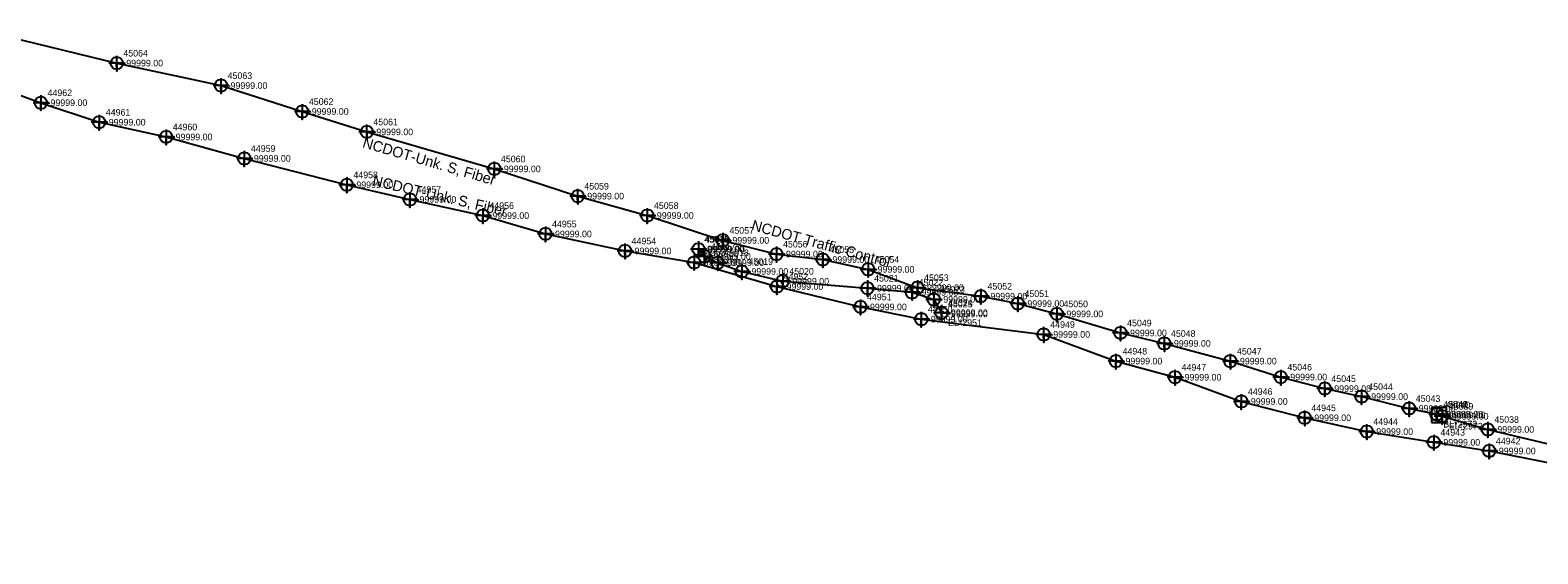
# Model space of a CAD drawing. Extents: x 2083698 to 2094313, y 743246 to 752873.
# Drawn here: x 2084360 to 2084931, y 747949 to 748148 of the extents above; entities that cross this region are included whole.
import ezdxf

# ---------------------------------------------------------------- set-up
doc = ezdxf.new("R2010")
doc.units = 0
for name, color, linetype in [('COGO Default Parcel', 7, 'Continuous'), ('Exist Property Iron Pin CELL', 7, 'Continuous'), ('Exist Property Iron Pin Cogo Elevation', 7, 'Continuous'), ('Exist Property Iron Pin Cogo Number', 7, 'Continuous'), ('Exist Property Iron Pin Leader', 7, 'Continuous'), ('Exist Property Iron Pin Text', 7, 'Continuous'), ('Exist Property Monument Leader', 7, 'Continuous'), ('Exist Property Monument Text', 7, 'Continuous'), ('Exist Right of Way Line Leader', 7, 'Continuous'), ('Exist Right of Way Line Text', 7, 'Continuous'), ('Exist Utilities Power Joint Use Telephone Cogo Elevation', 7, 'Continuous'), ('Exist Utilities Power Joint Use Telephone Cogo Number', 7, 'Continuous'), ('Exist Utilities Power UG Cable SUE LOS B', 7, 'Continuous'), ('Exist Utilities Power UG Cable SUE LOS B Text', 7, 'Continuous'), ('Exist Utilities Telephone UG Conduit SUE LOS B', 7, 'Continuous'), ('Exist Utilities Telephone UG Conduit SUE LOS B Text', 7, 'Continuous'), ('Scratch_Level_0', 7, 'Continuous'), ('Scratch_Level_2', 7, 'Continuous'), ('Scratch_Level_3', 7, 'Continuous')]:
    doc.layers.add(name, color=color, linetype=linetype)

msp = doc.modelspace()

# ---------------------------------------------------------------- linework, layer by layer
at = {"layer": 'Exist Property Iron Pin CELL'}
for p, q in [((2084890.75, 748004.73), (2084890.75, 747999.01)), ((2084896.48, 748004.73), (2084890.75, 748004.73)), ((2084893.61, 748001.87), (2084893.61, 748001.87)), ((2084896.48, 747999.01), (2084896.48, 748004.73)), ((2084890.75, 747999.01), (2084896.48, 747999.01))]:
    msp.add_line(p, q, dxfattribs=at)
at = {"layer": 'Exist Property Iron Pin Text'}
for points in [[(2084613.23, 748067.61), (2084613.23, 748061.61), (2084613.23, 748064.61), (2084616.23, 748064.61), (2084610.23, 748064.61)], [(2084615.47, 748064.91), (2084615.47, 748058.91), (2084615.47, 748061.91), (2084618.47, 748061.91), (2084612.47, 748061.91)], [(2084620.5, 748062.49), (2084620.5, 748056.49), (2084620.5, 748059.49), (2084623.5, 748059.49), (2084617.5, 748059.49)], [(2084629.65, 748059.19), (2084629.65, 748053.19), (2084629.65, 748056.19), (2084632.65, 748056.19), (2084626.65, 748056.19)], [(2084645.11, 748055.48), (2084645.11, 748049.48), (2084645.11, 748052.48), (2084648.11, 748052.48), (2084642.11, 748052.48)], [(2084677.21, 748052.85), (2084677.21, 748046.85), (2084677.21, 748049.85), (2084680.21, 748049.85), (2084674.21, 748049.85)], [(2084694.07, 748051.29), (2084694.07, 748045.29), (2084694.07, 748048.29), (2084697.07, 748048.29), (2084691.07, 748048.29)], [(2084702.29, 748048.62), (2084702.29, 748042.62), (2084702.29, 748045.62), (2084705.29, 748045.62), (2084699.29, 748045.62)], [(2084705.21, 748043.56), (2084705.21, 748037.56), (2084705.21, 748040.56), (2084708.21, 748040.56), (2084702.21, 748040.56)]]:
    msp.add_lwpolyline(points, dxfattribs=at)
for centre in [(2084613.23, 748064.61), (2084615.47, 748061.91), (2084620.5, 748059.49), (2084629.65, 748056.19), (2084645.11, 748052.48), (2084677.21, 748049.85), (2084694.07, 748048.29), (2084702.29, 748045.62), (2084705.21, 748040.56)]:
    msp.add_circle(centre, 2.34, dxfattribs=at)
at = {"layer": 'Exist Right of Way Line Text'}
for points in [[(2084392.94, 748137.88), (2084392.97, 748132.07), (2084392.95, 748135.07), (2084395.97, 748135.07), (2084389.97, 748135.07)], [(2084432.43, 748129.39), (2084432.46, 748123.58), (2084432.44, 748126.58), (2084435.46, 748126.58), (2084429.46, 748126.58)], [(2084364.24, 748122.9), (2084364.28, 748117.08), (2084364.26, 748120.08), (2084367.28, 748120.08), (2084361.28, 748120.08)], [(2084463.18, 748119.57), (2084463.22, 748113.75), (2084463.2, 748116.75), (2084466.22, 748116.75), (2084460.22, 748116.75)], [(2084386.31, 748115.52), (2084386.34, 748109.7), (2084386.32, 748112.7), (2084389.34, 748112.7), (2084383.34, 748112.7)], [(2084487.59, 748111.85), (2084487.63, 748106.04), (2084487.61, 748109.04), (2084490.63, 748109.04), (2084484.63, 748109.04)], [(2084411.64, 748109.93), (2084411.67, 748104.11), (2084411.65, 748107.11), (2084414.67, 748107.11), (2084408.67, 748107.11)], [(2084441.25, 748101.8), (2084441.28, 748095.98), (2084441.26, 748098.98), (2084444.28, 748098.98), (2084438.28, 748098.98)], [(2084535.9, 748097.85), (2084535.93, 748092.03), (2084535.92, 748095.03), (2084538.93, 748095.03), (2084532.93, 748095.03)], [(2084480.04, 748091.83), (2084480.07, 748086.01), (2084480.05, 748089.01), (2084483.07, 748089.01), (2084477.07, 748089.01)], [(2084567.46, 748087.51), (2084567.5, 748081.7), (2084567.48, 748084.7), (2084570.5, 748084.7), (2084564.5, 748084.7)], [(2084503.97, 748086.27), (2084504, 748080.46), (2084503.98, 748083.46), (2084507, 748083.46), (2084501, 748083.46)], [(2084531.53, 748080.16), (2084531.56, 748074.34), (2084531.54, 748077.34), (2084534.56, 748077.34), (2084528.56, 748077.34)], [(2084593.83, 748080.17), (2084593.86, 748074.36), (2084593.84, 748077.36), (2084596.86, 748077.36), (2084590.86, 748077.36)], [(2084555.26, 748073.2), (2084555.29, 748067.39), (2084555.28, 748070.39), (2084558.29, 748070.39), (2084552.29, 748070.39)], [(2084622.41, 748070.79), (2084622.45, 748064.97), (2084622.43, 748067.97), (2084625.45, 748067.97), (2084619.45, 748067.97)], [(2084585.38, 748066.78), (2084585.41, 748060.96), (2084585.4, 748063.96), (2084588.41, 748063.96), (2084582.41, 748063.96)], [(2084642.71, 748065.58), (2084642.74, 748059.76), (2084642.72, 748062.76), (2084645.74, 748062.76), (2084639.74, 748062.76)], [(2084611.54, 748062.44), (2084611.57, 748056.63), (2084611.55, 748059.63), (2084614.57, 748059.63), (2084608.57, 748059.63)], [(2084660.28, 748063.52), (2084660.31, 748057.7), (2084660.29, 748060.7), (2084663.31, 748060.7), (2084657.31, 748060.7)], [(2084677.41, 748059.81), (2084677.44, 748053.99), (2084677.42, 748056.99), (2084680.44, 748056.99), (2084674.44, 748056.99)], [(2084642.92, 748053.3), (2084642.95, 748047.48), (2084642.93, 748050.48), (2084645.95, 748050.48), (2084639.95, 748050.48)], [(2084696.11, 748052.87), (2084696.14, 748047.05), (2084696.12, 748050.05), (2084699.14, 748050.05), (2084693.14, 748050.05)], [(2084720.12, 748049.65), (2084720.15, 748043.83), (2084720.13, 748046.83), (2084723.15, 748046.83), (2084717.15, 748046.83)], [(2084674.51, 748045.58), (2084674.54, 748039.77), (2084674.52, 748042.77), (2084677.54, 748042.77), (2084671.54, 748042.77)], [(2084734.1, 748046.82), (2084734.13, 748041.01), (2084734.11, 748044.01), (2084737.13, 748044.01), (2084731.13, 748044.01)], [(2084748.86, 748042.95), (2084748.9, 748037.13), (2084748.88, 748040.13), (2084751.9, 748040.13), (2084745.9, 748040.13)], [(2084697.56, 748040.93), (2084697.59, 748035.12), (2084697.57, 748038.12), (2084700.59, 748038.12), (2084694.59, 748038.12)], [(2084743.89, 748035.16), (2084743.92, 748029.34), (2084743.91, 748032.34), (2084746.92, 748032.34), (2084740.92, 748032.34)], [(2084772.96, 748035.72), (2084773, 748029.9), (2084772.98, 748032.9), (2084776, 748032.9), (2084770, 748032.9)], [(2084789.57, 748031.74), (2084789.61, 748025.93), (2084789.59, 748028.93), (2084792.61, 748028.93), (2084786.61, 748028.93)], [(2084771.25, 748025.06), (2084771.28, 748019.24), (2084771.27, 748022.24), (2084774.28, 748022.24), (2084768.28, 748022.24)], [(2084814.57, 748025.04), (2084814.6, 748019.22), (2084814.58, 748022.22), (2084817.6, 748022.22), (2084811.6, 748022.22)], [(2084793.61, 748018.95), (2084793.64, 748013.13), (2084793.63, 748016.13), (2084796.64, 748016.13), (2084790.64, 748016.13)], [(2084833.66, 748019), (2084833.69, 748013.19), (2084833.68, 748016.19), (2084836.69, 748016.19), (2084830.69, 748016.19)], [(2084850.29, 748014.65), (2084850.32, 748008.83), (2084850.31, 748011.83), (2084853.32, 748011.83), (2084847.32, 748011.83)], [(2084818.7, 748009.78), (2084818.74, 748003.96), (2084818.72, 748006.96), (2084821.74, 748006.96), (2084815.74, 748006.96)], [(2084864.27, 748011.62), (2084864.3, 748005.8), (2084864.28, 748008.8), (2084867.3, 748008.8), (2084861.3, 748008.8)], [(2084842.71, 748003.59), (2084842.74, 747997.78), (2084842.72, 748000.78), (2084845.74, 748000.78), (2084839.74, 748000.78)], [(2084882.25, 748007.13), (2084882.29, 748001.32), (2084882.27, 748004.32), (2084885.29, 748004.32), (2084879.29, 748004.32)], [(2084892.68, 748004.92), (2084892.71, 747999.1), (2084892.7, 748002.1), (2084895.71, 748002.1), (2084889.71, 748002.1)], [(2084892.7, 748004.95), (2084892.73, 747999.14), (2084892.71, 748002.14), (2084895.73, 748002.14), (2084889.73, 748002.14)], [(2084894.77, 748004.17), (2084894.8, 747998.36), (2084894.79, 748001.36), (2084897.8, 748001.36), (2084891.8, 748001.36)], [(2084866.18, 747998.39), (2084866.22, 747992.57), (2084866.2, 747995.57), (2084869.22, 747995.57), (2084863.22, 747995.57)], [(2084912.02, 747999.19), (2084912.06, 747993.37), (2084912.04, 747996.37), (2084915.06, 747996.37), (2084909.06, 747996.37)], [(2084891.6, 747994.31), (2084891.63, 747988.5), (2084891.61, 747991.5), (2084894.63, 747991.5), (2084888.63, 747991.5)], [(2084912.6, 747991.04), (2084912.63, 747985.22), (2084912.62, 747988.22), (2084915.63, 747988.22), (2084909.63, 747988.22)]]:
    msp.add_lwpolyline(points, dxfattribs=at)
for centre in [(2084392.97, 748135.07), (2084432.46, 748126.58), (2084364.28, 748120.08), (2084463.22, 748116.75), (2084386.34, 748112.7), (2084487.63, 748109.04), (2084411.67, 748107.11), (2084441.28, 748098.98), (2084535.93, 748095.03), (2084480.07, 748089.01), (2084504, 748083.46), (2084567.5, 748084.7), (2084531.56, 748077.34), (2084593.86, 748077.36), (2084555.29, 748070.39), (2084622.45, 748067.97), (2084585.41, 748063.96), (2084642.74, 748062.76), (2084611.57, 748059.63), (2084660.31, 748060.7), (2084677.44, 748056.99), (2084642.95, 748050.48), (2084696.14, 748050.05), (2084720.15, 748046.83), (2084674.54, 748042.77), (2084734.13, 748044.01), (2084748.9, 748040.13), (2084697.59, 748038.12), (2084743.92, 748032.34), (2084773, 748032.9), (2084789.61, 748028.93), (2084771.28, 748022.24), (2084814.6, 748022.22), (2084793.64, 748016.13), (2084833.69, 748016.19), (2084850.32, 748011.83), (2084818.74, 748006.96), (2084864.3, 748008.8), (2084842.74, 748000.78), (2084882.29, 748004.32), (2084892.71, 748002.1), (2084892.73, 748002.14), (2084894.8, 748001.36), (2084866.22, 747995.57), (2084912.06, 747996.37), (2084891.63, 747991.5), (2084912.63, 747988.22)]:
    msp.add_circle(centre, 2.34, dxfattribs=at)
at = {"layer": 'Exist Utilities Power UG Cable SUE LOS B'}
msp.add_lwpolyline([(2084613.23, 748064.61), (2084615.47, 748061.91), (2084620.5, 748059.49), (2084629.65, 748056.19), (2084645.11, 748052.48), (2084677.21, 748049.85), (2084694.07, 748048.29), (2084702.29, 748045.62), (2084705.21, 748040.56)], dxfattribs=at)
at = {"layer": 'Exist Utilities Telephone UG Conduit SUE LOS B'}
for points in [[(2084341.69, 748147.56), (2084392.97, 748135.07), (2084432.46, 748126.58), (2084463.22, 748116.75), (2084487.63, 748109.04), (2084535.93, 748095.03), (2084567.5, 748084.7), (2084593.86, 748077.36), (2084622.45, 748067.97), (2084642.74, 748062.76), (2084660.31, 748060.7), (2084677.44, 748056.99), (2084696.14, 748050.05), (2084720.15, 748046.83), (2084734.13, 748044.01), (2084748.9, 748040.13), (2084773, 748032.9), (2084789.61, 748028.93), (2084814.6, 748022.22), (2084833.69, 748016.19), (2084850.32, 748011.83), (2084864.3, 748008.8), (2084882.29, 748004.32), (2084892.73, 748002.14)], [(2084340.85, 748128.68), (2084364.28, 748120.08), (2084386.34, 748112.7), (2084411.67, 748107.11), (2084441.28, 748098.98), (2084480.07, 748089.01), (2084504, 748083.46), (2084531.56, 748077.34), (2084555.29, 748070.39), (2084585.41, 748063.96), (2084611.57, 748059.63), (2084642.95, 748050.48), (2084674.54, 748042.77), (2084697.59, 748038.12), (2084743.92, 748032.34), (2084771.28, 748022.24), (2084793.64, 748016.13), (2084818.74, 748006.96), (2084842.74, 748000.78), (2084866.22, 747995.57), (2084891.63, 747991.5), (2084912.63, 747988.22), (2084935.48, 747983.75)], [(2084894.8, 748001.36), (2084912.06, 747996.37), (2084934.96, 747990.93), (2084950.52, 747987.75), (2084973.39, 747983.86), (2084998.36, 747978.08), (2085021.37, 747973.32), (2085039.46, 747970.08), (2085060.64, 747965.29), (2085060.63, 747965.25), (2085083.08, 747960.59), (2085108.15, 747956.76), (2085127.95, 747953.8), (2085157.43, 747949.27)]]:
    msp.add_lwpolyline(points, dxfattribs=at)

# ---------------------------------------------------------------- texts
at = {"layer": 'COGO Default Parcel'}
msp.add_text('45025', height=2.5, dxfattribs=at).set_placement((2084707.71, 748042.61))
at = {"layer": 'Exist Property Iron Pin CELL'}
for p in [(2084891.53, 748001.28), (2084894.1, 747999.81)]:
    msp.add_text('H', height=2.5, dxfattribs=at).set_placement(p)
at = {"layer": 'Exist Property Iron Pin Cogo Elevation'}
msp.add_text('-99999.00', height=2.5, dxfattribs=at).set_placement((2084896.11, 748000.62))
at = {"layer": 'Exist Property Iron Pin Cogo Number'}
msp.add_text('45040', height=2.5, dxfattribs=at).set_placement((2084896.11, 748004.37))
at = {"layer": 'Exist Property Iron Pin Leader'}
for s, p in [('45016', (2084615.73, 748067.11)), ('45017', (2084617.97, 748064.41)), ('45018', (2084623, 748061.99)), ('45019', (2084632.15, 748058.69)), ('45020', (2084647.61, 748054.98)), ('45021', (2084679.71, 748052.35)), ('45022', (2084696.57, 748050.79)), ('45023', (2084704.79, 748048.12)), ('45024', (2084707.71, 748043.06))]:
    msp.add_text(s, height=2.5, dxfattribs=at).set_placement(p)
at = {"layer": 'Exist Property Monument Leader'}
for s, p in [('BL*2951', (2084615.73, 748059.61)), ('EL*2951', (2084707.71, 748035.56))]:
    msp.add_text(s, height=2.5, dxfattribs=at).set_placement(p)
at = {"layer": 'Exist Property Monument Text'}
for p in [(2084615.73, 748063.36), (2084617.97, 748060.66), (2084623, 748058.24), (2084632.15, 748054.94), (2084647.61, 748051.23), (2084679.71, 748048.6), (2084696.57, 748047.04), (2084704.79, 748044.37), (2084707.71, 748039.31)]:
    msp.add_text('-99999.00', height=2.5, dxfattribs=at).set_placement(p)
at = {"layer": 'Exist Right of Way Line Leader'}
for s, p in [('45064', (2084395.47, 748137.57)), ('45063', (2084434.96, 748129.08)), ('44962', (2084366.78, 748122.58)), ('45062', (2084465.72, 748119.25)), ('44961', (2084388.84, 748115.2)), ('44960', (2084414.17, 748109.61)), ('45061', (2084490.13, 748111.54)), ('44959', (2084443.78, 748101.48)), ('45060', (2084538.43, 748097.53)), ('44958', (2084482.57, 748091.51)), ('44957', (2084506.5, 748085.96)), ('45059', (2084570, 748087.2)), ('44956', (2084534.06, 748079.84)), ('45058', (2084596.36, 748079.86)), ('44955', (2084557.79, 748072.89)), ('45057', (2084624.95, 748070.47)), ('44954', (2084587.91, 748066.46)), ('44953', (2084614.07, 748062.13)), ('45056', (2084645.24, 748065.26)), ('45055', (2084662.81, 748063.2)), ('45054', (2084679.94, 748059.49)), ('44952', (2084645.45, 748052.98)), ('45053', (2084698.64, 748052.55)), ('44951', (2084677.04, 748045.27)), ('45052', (2084722.65, 748049.33)), ('45051', (2084736.63, 748046.51)), ('44950', (2084700.09, 748040.62)), ('45050', (2084751.4, 748042.63)), ('44949', (2084746.42, 748034.84)), ('45049', (2084775.5, 748035.4)), ('45048', (2084792.11, 748031.43)), ('44948', (2084773.78, 748024.74)), ('45047', (2084817.1, 748024.72)), ('44947', (2084796.14, 748018.63)), ('45046', (2084836.19, 748018.69)), ('45045', (2084852.82, 748014.33)), ('45044', (2084866.8, 748011.3)), ('44946', (2084821.24, 748009.46)), ('45043', (2084884.79, 748006.82)), ('44945', (2084845.24, 748003.28)), ('45041', (2084895.21, 748004.6)), ('45042', (2084895.23, 748004.64)), ('45039', (2084897.3, 748003.86)), ('44944', (2084868.72, 747998.07)), ('44943', (2084894.13, 747994)), ('45038', (2084914.56, 747998.87)), ('44942', (2084915.13, 747990.72))]:
    msp.add_text(s, height=2.5, dxfattribs=at).set_placement(p)
at = {"layer": 'Exist Utilities Power Joint Use Telephone Cogo Elevation'}
msp.add_text('-99999.00', height=2.5, dxfattribs=at).set_placement((2084615.4, 748063.41))
at = {"layer": 'Exist Utilities Power Joint Use Telephone Cogo Number'}
msp.add_text('45015', height=2.5, dxfattribs=at).set_placement((2084615.4, 748067.16))
at = {"layer": 'Exist Utilities Power UG Cable SUE LOS B Text'}
msp.add_text('NCDOT Traffic Control', height=4, rotation=344.7373, dxfattribs=at).set_placement((2084633, 748071.92))
at = {"layer": 'Exist Utilities Telephone UG Conduit SUE LOS B Text'}
for rotation, p in [(343.833, (2084485.75, 748103.25)), (346.9344, (2084489.49, 748088.79))]:
    msp.add_text('NCDOT-Unk. S, Fiber', height=4, rotation=rotation, dxfattribs=at).set_placement(p)
at = {"layer": 'Scratch_Level_0'}
msp.add_text('-99999.00', height=2.5, dxfattribs=at).set_placement((2084707.71, 748038.86))
at = {"layer": 'Scratch_Level_2'}
for p in [(2084395.47, 748133.82), (2084434.96, 748125.33), (2084366.78, 748118.83), (2084465.72, 748115.5), (2084388.84, 748111.45), (2084490.13, 748107.79), (2084414.17, 748105.86), (2084443.78, 748097.73), (2084538.43, 748093.78), (2084482.57, 748087.76), (2084506.5, 748082.21), (2084570, 748083.45), (2084534.06, 748076.09), (2084596.36, 748076.11), (2084557.79, 748069.14), (2084587.91, 748062.71), (2084624.95, 748066.72), (2084614.07, 748058.38), (2084645.24, 748061.51), (2084662.81, 748059.45), (2084679.94, 748055.74), (2084645.45, 748049.23), (2084698.64, 748048.8), (2084722.65, 748045.58), (2084677.04, 748041.52), (2084736.63, 748042.76), (2084700.09, 748036.87), (2084751.4, 748038.88), (2084746.42, 748031.09), (2084775.5, 748031.65), (2084792.11, 748027.68), (2084773.78, 748020.99), (2084817.1, 748020.97), (2084796.14, 748014.88), (2084836.19, 748014.94), (2084852.82, 748010.58), (2084821.24, 748005.71), (2084866.8, 748007.55), (2084845.24, 747999.53), (2084884.79, 748003.07), (2084895.21, 748000.85), (2084895.23, 748000.89), (2084897.3, 748000.11), (2084868.72, 747994.32), (2084914.56, 747995.12), (2084894.13, 747990.25), (2084915.13, 747986.97)]:
    msp.add_text('-99999.00', height=2.5, dxfattribs=at).set_placement(p)
at = {"layer": 'Scratch_Level_3'}
for s, p in [('BL*2972', (2084895.21, 747997.1)), ('BL*2972', (2084895.23, 747997.14)), ('EL*2972', (2084897.3, 747996.36))]:
    msp.add_text(s, height=2.5, dxfattribs=at).set_placement(p)

doc.saveas('drawing.dxf')
